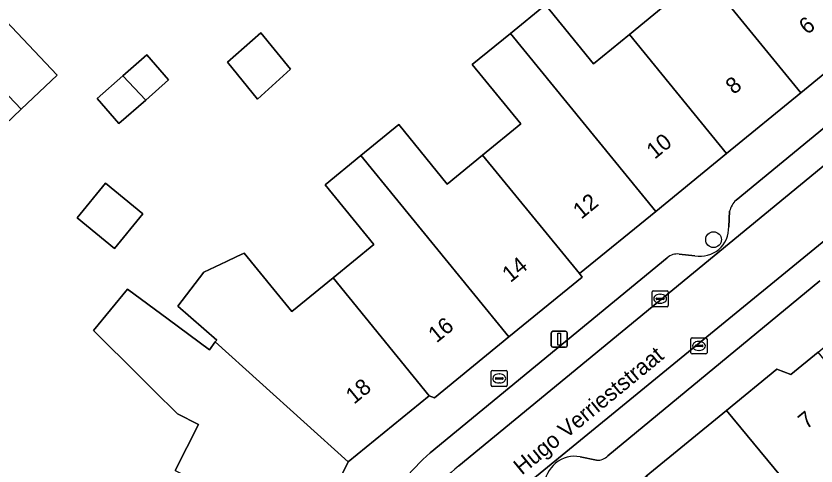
# Model space of a CAD drawing. Extents: x 160349 to 161355, y 381727 to 382854.
# Drawn here: x 161083.06 to 161132.75, y 382581 to 382608.92 of the extents above; entities that cross this region are included whole.
import ezdxf

# ---------------------------------------------------------------- set-up
doc = ezdxf.new("R2010")
doc.units = 0
for name, color, linetype in [('IMGEO_Boom', 7, 'Continuous'), ('IMGEO_Brandkraan', 7, 'Continuous'), ('IMGEO_Erf', 7, 'Continuous'), ('IMGEO_Kolk', 7, 'Continuous'), ('IMGEO_Lichtmast', 7, 'Continuous'), ('IMGEO_Openbare_ruimte_label', 7, 'Continuous'), ('IMGEO_Pand', 7, 'Continuous'), ('IMGEO_Pand_nummerreeks', 7, 'Continuous'), ('IMGEO_Parkeervlak_open', 7, 'Continuous'), ('IMGEO_Rijbaan_lokaal_open', 7, 'Continuous'), ('IMGEO_Voetpad_open', 7, 'Continuous')]:
    doc.layers.add(name, color=color, linetype=linetype)

msp = doc.modelspace()

# ---------------------------------------------------------------- linework, layer by layer
at = {"layer": 'IMGEO_Boom'}
msp.add_circle((161126.39, 382595.044), 0.489, dxfattribs=at)
at = {"layer": 'IMGEO_Brandkraan'}
for p, q in [((161112.577, 382586.003), (161112.577, 382586.855)), ((161112.652, 382586.929), (161113.504, 382586.929)), ((161113.065, 382586.709), (161113.09, 382586.709)), ((161113.578, 382586.855), (161113.578, 382586.003)), ((161112.836, 382586.423), (161112.836, 382586.435)), ((161113.274, 382586.386), (161112.876, 382586.386)), ((161112.879, 382586.472), (161113.277, 382586.472)), ((161113.32, 382586.435), (161113.32, 382586.423)), ((161113.504, 382585.929), (161112.652, 382585.929)), ((161113.088, 382586.149), (161113.063, 382586.149))]:
    msp.add_line(p, q, dxfattribs=at)
for points in [[(161112.577, 382586.003), (161112.577, 382586.855)], [(161112.652, 382586.929), (161113.504, 382586.929)], [(161113.578, 382586.855), (161113.578, 382586.003)], [(161113.504, 382585.929), (161112.652, 382585.929)]]:
    msp.add_lwpolyline(points, dxfattribs=at)
for centre, radius, start, end in [((161112.654, 382586.853), 0.0765, 91.552, 178.448), ((161112.654, 382586.853), 0.0765, 91.552, 178.448), ((161113.502, 382586.853), 0.0765, 1.552, 88.448), ((161113.502, 382586.853), 0.0765, 1.552, 88.448), ((161112.876, 382586.432), 0.0403, 85.8775, 175.7526), ((161112.873, 382586.422), 0.0366, 178.938, 274.7102), ((161113.277, 382586.429), 0.043, 264.8664, 352.4533), ((161113.281, 382586.434), 0.0386, 1.7309, 96.639), ((161112.654, 382586.005), 0.0765, 181.552, 268.448), ((161112.654, 382586.005), 0.0765, 181.552, 268.448), ((161113.502, 382586.005), 0.0765, 271.552, 358.448), ((161113.502, 382586.005), 0.0765, 271.552, 358.448)]:
    msp.add_arc(centre, radius, start, end, dxfattribs=at)
for centre, major_axis, ratio, start_param, end_param in [((161113.064, 382586.429), (-0.387, 0.002), 0.722429, 4.712389, 7.853982), ((161113.089, 382586.429), (-0.39, 0.002), 0.717154, 1.570796, 4.712389)]:
    msp.add_ellipse(centre, major_axis=major_axis, ratio=ratio, start_param=start_param, end_param=end_param, dxfattribs=at)
at = {"layer": 'IMGEO_Erf'}
for points in [[(161092.956, 382580.717), (161094.399, 382583.567), (161093.089, 382584.23), (161091.619, 382585.689), (161090.725, 382586.578), (161087.88, 382589.402), (161089.984, 382591.969), (161092.509, 382590.102), (161095.078, 382588.203), (161095.441, 382588.694), (161095.526, 382588.809), (161093.112, 382590.923), (161094.719, 382593.019), (161096.133, 382593.686), (161096.785, 382593.993), (161097.23, 382594.203), (161099.072, 382591.945), (161100.189, 382590.576), (161102.757, 382592.671), (161105.285, 382594.734), (161102.258, 382598.445), (161104.487, 382600.264), (161106.837, 382602.182), (161109.844, 382598.496), (161112.047, 382600.294), (161114.415, 382602.226), (161111.404, 382605.917), (161113.771, 382607.848), (161115.943, 382609.62), (161118.933, 382605.956), (161121.164, 382607.777), (161123.619, 382609.78)], [(161082.06, 382608.991), (161085.609, 382605.247), (161083.382, 382603.137), (161081.358, 382601.218)]]:
    msp.add_lwpolyline(points, dxfattribs=at)
for points in [[(161096.207, 382606.05), (161098.265, 382607.878), (161100.11, 382605.621), (161098.072, 382603.769)], [(161091.117, 382603.709), (161089.457, 382602.25), (161088.098, 382603.797), (161089.699, 382605.204), (161091.181, 382606.505), (161092.539, 382604.959)], [(161090.933, 382596.652), (161089.173, 382594.504), (161086.869, 382596.392), (161088.629, 382598.54)]]:
    msp.add_lwpolyline(points, close=True, dxfattribs=at)
at = {"layer": 'IMGEO_Kolk'}
for p, q in [((161122.571, 382590.951), (161122.571, 382591.803)), ((161122.646, 382591.877), (161123.498, 382591.877)), ((161123.059, 382591.657), (161123.084, 382591.657)), ((161123.572, 382591.803), (161123.572, 382590.951)), ((161122.83, 382591.371), (161122.83, 382591.383)), ((161123.268, 382591.334), (161122.87, 382591.334)), ((161122.873, 382591.42), (161123.271, 382591.42)), ((161123.314, 382591.383), (161123.314, 382591.371)), ((161123.498, 382590.877), (161122.646, 382590.877)), ((161123.082, 382591.097), (161123.057, 382591.097)), ((161124.982, 382588.023), (161124.982, 382588.875)), ((161125.057, 382588.949), (161125.909, 382588.949)), ((161125.47, 382588.729), (161125.495, 382588.729)), ((161125.983, 382588.875), (161125.983, 382588.023)), ((161125.241, 382588.443), (161125.241, 382588.455)), ((161125.679, 382588.406), (161125.281, 382588.406)), ((161125.284, 382588.492), (161125.682, 382588.492)), ((161125.725, 382588.455), (161125.725, 382588.443)), ((161125.909, 382587.949), (161125.057, 382587.949)), ((161125.493, 382588.169), (161125.468, 382588.169))]:
    msp.add_line(p, q, dxfattribs=at)
for points in [[(161122.571, 382590.951), (161122.571, 382591.803)], [(161122.646, 382591.877), (161123.498, 382591.877)], [(161123.572, 382591.803), (161123.572, 382590.951)], [(161123.498, 382590.877), (161122.646, 382590.877)], [(161124.982, 382588.023), (161124.982, 382588.875)], [(161125.057, 382588.949), (161125.909, 382588.949)], [(161125.983, 382588.875), (161125.983, 382588.023)], [(161125.909, 382587.949), (161125.057, 382587.949)]]:
    msp.add_lwpolyline(points, dxfattribs=at)
for centre, radius, start, end in [((161122.648, 382591.801), 0.0765, 91.552, 178.448), ((161122.648, 382591.801), 0.0765, 91.552, 178.448), ((161123.496, 382591.801), 0.0765, 1.552, 88.448), ((161123.496, 382591.801), 0.0765, 1.552, 88.448), ((161122.87, 382591.38), 0.0403, 85.8775, 175.7526), ((161122.867, 382591.37), 0.0366, 178.938, 274.7102), ((161123.271, 382591.377), 0.043, 264.8664, 352.4533), ((161123.275, 382591.382), 0.0386, 1.7309, 96.639), ((161122.648, 382590.953), 0.0765, 181.552, 268.448), ((161122.648, 382590.953), 0.0765, 181.552, 268.448), ((161123.496, 382590.953), 0.0765, 271.552, 358.448), ((161123.496, 382590.953), 0.0765, 271.552, 358.448), ((161125.059, 382588.873), 0.0765, 91.552, 178.448), ((161125.059, 382588.873), 0.0765, 91.552, 178.448), ((161125.907, 382588.873), 0.0765, 1.552, 88.448), ((161125.907, 382588.873), 0.0765, 1.552, 88.448), ((161125.281, 382588.452), 0.0403, 85.8775, 175.7526), ((161125.278, 382588.442), 0.0366, 178.938, 274.7102), ((161125.682, 382588.449), 0.043, 264.8664, 352.4533), ((161125.686, 382588.454), 0.0386, 1.7309, 96.639), ((161125.059, 382588.025), 0.0765, 181.552, 268.448), ((161125.059, 382588.025), 0.0765, 181.552, 268.448), ((161125.907, 382588.025), 0.0765, 271.552, 358.448), ((161125.907, 382588.025), 0.0765, 271.552, 358.448)]:
    msp.add_arc(centre, radius, start, end, dxfattribs=at)
for centre, major_axis, ratio, start_param, end_param in [((161123.058, 382591.377), (-0.387, 0.002), 0.722429, 4.712389, 7.853982), ((161123.083, 382591.377), (-0.39, 0.002), 0.717154, 1.570796, 4.712389), ((161125.469, 382588.449), (-0.387, 0.002), 0.722429, 4.712389, 7.853982), ((161125.494, 382588.449), (-0.39, 0.002), 0.717154, 1.570796, 4.712389)]:
    msp.add_ellipse(centre, major_axis=major_axis, ratio=ratio, start_param=start_param, end_param=end_param, dxfattribs=at)
at = {"layer": 'IMGEO_Lichtmast'}
for p, q in [((161116.305, 382588.462), (161116.305, 382589.262)), ((161116.305, 382589.262), (161116.305, 382588.462)), ((161116.405, 382589.362), (161117.195, 382589.362)), ((161117.195, 382589.362), (161116.405, 382589.362)), ((161117.295, 382589.262), (161117.295, 382588.462)), ((161117.295, 382588.462), (161117.295, 382589.262)), ((161117.195, 382588.362), (161116.405, 382588.362)), ((161116.405, 382588.362), (161117.195, 382588.362))]:
    msp.add_line(p, q, dxfattribs=at)
msp.add_lwpolyline([(161116.725, 382589.237), (161116.875, 382589.237), (161116.875, 382588.487), (161116.725, 382588.487), (161116.725, 382589.237)], dxfattribs=at)
for centre, start, end in [((161116.405, 382589.262), 90, 180), ((161116.405, 382589.262), 90, 180), ((161117.195, 382589.262), 0, 90), ((161117.195, 382589.262), 360, 90), ((161116.405, 382588.462), 180, 270), ((161116.405, 382588.462), 180, 270), ((161117.195, 382588.462), 270, 0), ((161117.195, 382588.462), 270, 0)]:
    msp.add_arc(centre, 0.1, start, end, dxfattribs=at)
at = {"layer": 'IMGEO_Pand'}
for points in [[(161083.382, 382603.137), (161085.609, 382605.247), (161082.06, 382608.991), (161084.19, 382611.01), (161077.404, 382618.162), (161073.048, 382614.029)], [(161130.219, 382615.239), (161128.019, 382613.444), (161125.04, 382617.094), (161122.754, 382615.229), (161131.806, 382604.151), (161136.289, 382607.808)], [(161131.806, 382604.151), (161122.754, 382615.229), (161120.604, 382613.475), (161123.619, 382609.78), (161121.164, 382607.777), (161127.199, 382600.391)], [(161073.048, 382614.029), (161068.788, 382609.987), (161075.546, 382602.864), (161076.841, 382601.499), (161079.08, 382603.621), (161081.358, 382601.218), (161083.382, 382603.137)], [(161122.798, 382596.801), (161127.199, 382600.391), (161121.164, 382607.777), (161118.933, 382605.956), (161115.943, 382609.62), (161113.771, 382607.848)], [(161100.11, 382605.621), (161098.265, 382607.878), (161096.207, 382606.05), (161098.072, 382603.769)], [(161118.06, 382592.935), (161122.798, 382596.801), (161113.771, 382607.848), (161111.404, 382605.917), (161114.415, 382602.226), (161112.047, 382600.294)], [(161089.699, 382605.204), (161091.117, 382603.709), (161092.539, 382604.959), (161091.181, 382606.505)], [(161091.117, 382603.709), (161089.699, 382605.204), (161088.098, 382603.797), (161089.457, 382602.25)], [(161118.06, 382592.935), (161112.047, 382600.294), (161109.844, 382598.496), (161106.837, 382602.182), (161104.487, 382600.264), (161113.679, 382589.015), (161118.227, 382592.726)], [(161104.487, 382600.264), (161102.258, 382598.445), (161105.285, 382594.734), (161102.757, 382592.671), (161108.733, 382585.357), (161109.049, 382585.237), (161113.679, 382589.015)], [(161088.629, 382598.54), (161086.869, 382596.392), (161089.173, 382594.504), (161090.933, 382596.652)], [(161102.757, 382592.671), (161100.189, 382590.576), (161099.072, 382591.945), (161097.23, 382594.203), (161096.785, 382593.993), (161096.133, 382593.686), (161094.719, 382593.019), (161093.112, 382590.923), (161095.526, 382588.809), (161095.441, 382588.694), (161103.703, 382581.252), (161108.733, 382585.357)], [(161095.441, 382588.694), (161095.078, 382588.203), (161092.509, 382590.102), (161089.984, 382591.969), (161087.88, 382589.402), (161090.725, 382586.578), (161091.619, 382585.689), (161093.089, 382584.23), (161094.399, 382583.567), (161092.956, 382580.717), (161101.329, 382576.517), (161103.703, 382581.252)], [(161132.878, 382588.066), (161131.181, 382586.677), (161130.319, 382587.003), (161127.199, 382584.449), (161133.499, 382576.803), (161134.538, 382575.542), (161134.894, 382575.11), (161135.045, 382575.234), (161135.247, 382575.399), (161138.045, 382577.688), (161139.267, 382576.194), (161139.568, 382576.44), (161141.237, 382577.805), (161138.671, 382581.036)], [(161127.199, 382584.449), (161122.212, 382580.368), (161128.513, 382572.722), (161128.786, 382572.945), (161129.563, 382572.003), (161133.086, 382573.661), (161133.445, 382573.162), (161134.894, 382575.11), (161134.538, 382575.542), (161133.499, 382576.803)]]:
    msp.add_lwpolyline(points, close=True, dxfattribs=at)
at = {"layer": 'IMGEO_Parkeervlak_open'}
for points in [[(161141.108, 382608.439), (161127.785, 382597.499)], [(161110.577, 382580.997), (161139.711, 382604.968)], [(161127.387, 382596.805), (161127.33, 382595.849)], [(161134.051, 382595.615), (161114.942, 382579.991)], [(161125.236, 382594.05), (161124.256, 382594.146)], [(161123.516, 382593.925), (161108.796, 382581.81)], [(161119.824, 382581.625), (161132.994, 382592.493)], [(161118.101, 382581.57), (161119.128, 382581.353)]]:
    msp.add_lwpolyline(points, dxfattribs=at)
for centre, radius, start, end in [((161128.791, 382596.461), 1.446, 134.1052, 166.2274), ((161125.578, 382595.77), 1.754, 258.7567, 2.5765), ((161124.125, 382593.235), 0.92, 81.8113, 131.445), ((161116.196, 382573.064), 11.456, 130.2358, 155.215), ((161117.776, 382579.708), 1.891, 80.1004, 178.4699), ((161119.18, 382582.247), 0.895, 266.675, 316.0165), ((161117.611, 382571.937), 11.47, 127.8232, 153.353)]:
    msp.add_arc(centre, radius, start, end, dxfattribs=at)
at = {"layer": 'IMGEO_Rijbaan_lokaal_open'}
msp.add_lwpolyline([(161114.942, 382579.991), (161134.051, 382595.615), (161141.992, 382602.237), (161139.711, 382604.968), (161110.577, 382580.997)], dxfattribs=at)
msp.add_arc((161117.611, 382571.937), 11.47, 127.8232, 153.353, dxfattribs=at)
at = {"layer": 'IMGEO_Voetpad_open'}
for points in [[(161130.319, 382587.003), (161131.181, 382586.677), (161132.878, 382588.066), (161133.624, 382588.677), (161133.492, 382589.481), (161134.858, 382590.599), (161135.623, 382590.31), (161139.398, 382593.4), (161138.883, 382594.029), (161144.299, 382598.462), (161149.563, 382602.77), (161152.12, 382604.863), (161154.47, 382606.995), (161163.562, 382614.282), (161166.727, 382616.839), (161165.068, 382618.985)], [(161141.202, 382611.499), (161136.444, 382607.618), (161136.289, 382607.808), (161131.806, 382604.151), (161127.199, 382600.391), (161122.798, 382596.801), (161118.06, 382592.935), (161118.227, 382592.726), (161113.679, 382589.015), (161109.049, 382585.237), (161108.733, 382585.357), (161103.703, 382581.252), (161101.329, 382576.517), (161098.689, 382571.251), (161095.937, 382565.764), (161093.187, 382560.278), (161090.207, 382554.335), (161087.3, 382548.537), (161087.152, 382548.246), (161085.767, 382545.517), (161082.908, 382540.187)], [(161127.785, 382597.499), (161141.108, 382608.439), (161141.769, 382608.61), (161143.448, 382608.493)], [(161127.33, 382595.849), (161127.387, 382596.805)], [(161124.256, 382594.146), (161125.236, 382594.05)], [(161108.796, 382581.81), (161123.516, 382593.925)], [(161132.994, 382592.493), (161119.824, 382581.625)], [(161099.682, 382546.313), (161100.395, 382547.799), (161103.462, 382553.808), (161103.755, 382553.658), (161105.062, 382556.218), (161105.689, 382557.522), (161105.574, 382557.581), (161107.576, 382561.502), (161107.599, 382561.49), (161107.619, 382561.533), (161109.224, 382564.518), (161109.114, 382564.579), (161111.969, 382569.974), (161112.418, 382571.163), (161115.065, 382573.329), (161114.91, 382574.277), (161116.382, 382575.481), (161117.232, 382575.16), (161117.342, 382575.25), (161120.123, 382577.526), (161119.959, 382578.524), (161122.212, 382580.368), (161127.199, 382584.449), (161130.319, 382587.003)], [(161119.128, 382581.353), (161118.101, 382581.57)]]:
    msp.add_lwpolyline(points, dxfattribs=at)
for centre, radius, start, end in [((161128.791, 382596.461), 1.446, 134.1052, 166.2274), ((161125.578, 382595.77), 1.754, 258.7567, 2.5765), ((161124.125, 382593.235), 0.92, 81.8113, 131.445), ((161116.196, 382573.064), 11.456, 130.2358, 155.215), ((161117.776, 382579.708), 1.891, 80.1004, 178.4699), ((161119.18, 382582.247), 0.895, 266.675, 316.0165)]:
    msp.add_arc(centre, radius, start, end, dxfattribs=at)

# ---------------------------------------------------------------- texts
at = {"layer": 'IMGEO_Openbare_ruimte_label'}
msp.add_text('Hugo Verrieststraat', height=1, rotation=39.4022, dxfattribs=at).set_placement((161114.482, 382580.4))
at = {"layer": 'IMGEO_Pand_nummerreeks'}
for s, rotation, p in [('6', 39.2116, (161132.204, 382607.727)), ('8', 39.2116, (161127.649, 382604.011)), ('10', 39.2116, (161122.734, 382600)), ('12', 39.2116, (161118.173, 382596.277)), ('14', 39.2135, (161113.77, 382592.341)), ('16', 39.2135, (161109.181, 382588.596)), ('18', 39.219, (161104.057, 382584.794)), ('7', 39.3049, (161132.158, 382583.238))]:
    msp.add_text(s, height=1, rotation=rotation, dxfattribs=at).set_placement(p)

doc.saveas('drawing.dxf')
